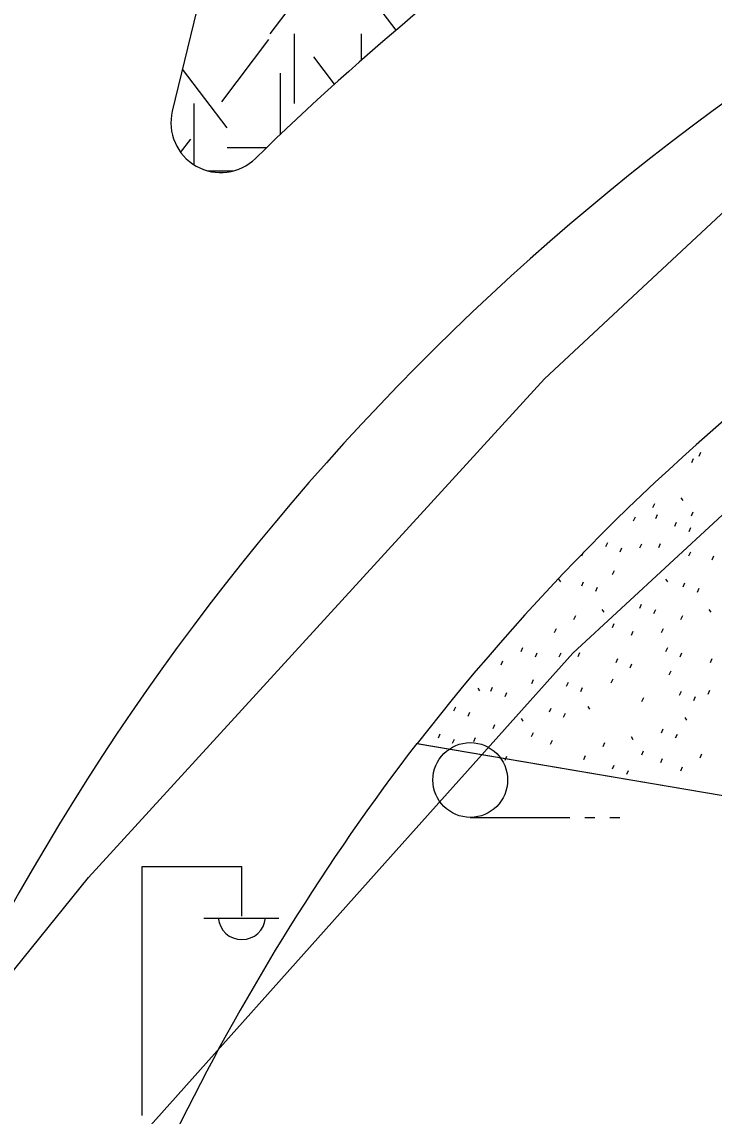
# Model space of a CAD drawing. Extents: x 419677 to 421689, y 4450851 to 4452923.
# Drawn here: x 420200.78 to 420214.67, y 4451942.32 to 4451964.28 of the extents above; entities that cross this region are included whole.
import ezdxf

# ---------------------------------------------------------------- set-up
doc = ezdxf.new("R2010")
doc.units = 0
for name, color, linetype in [('_TASARIM', 7, 'Continuous'), ('AA_HH', 7, 'Continuous'), ('AA_TARAMA-TİCARET', 7, 'Continuous'), ('AA_YEŞİL_ALAN', 7, 'Continuous'), ('Level 41', 7, 'Continuous'), ('Level 62', 7, 'Continuous')]:
    doc.layers.add(name, color=color, linetype=linetype)

msp = doc.modelspace()

# ---------------------------------------------------------------- linework, layer by layer
at = {"layer": '_TASARIM'}
msp.add_line((420206.516, 4451973.782), (420203.797, 4451962.494), dxfattribs=at)
for centre, radius, start, end in [((420243.944, 4451922.242), 55, 115.4775, 134.3905), ((420204.769, 4451962.259), 1, 166.459, 314.3905)]:
    msp.add_arc(centre, radius, start, end, dxfattribs=at)
at = {"layer": 'AA_HH'}
for p, q in [((420209.774, 4451948.318), (420211.774, 4451948.318)), ((420212.074, 4451948.318), (420212.274, 4451948.318)), ((420212.574, 4451948.318), (420212.774, 4451948.318)), ((420203.192, 4451942.334), (420203.192, 4451947.334)), ((420203.192, 4451947.334), (420205.192, 4451947.334)), ((420205.192, 4451946.334), (420205.192, 4451947.334)), ((420204.432, 4451946.294), (420205.933, 4451946.294))]:
    msp.add_line(p, q, dxfattribs=at)
for points in [[(420234.596, 4451973.43), (420228.639, 4451970.8), (420223.376, 4451967.647), (420219.033, 4451964.362), (420211.265, 4451957.117), (420208.13, 4451953.689)], [(420234.596, 4451973.43), (420228.639, 4451970.8), (420223.376, 4451967.647), (420219.033, 4451964.362), (420211.265, 4451957.117), (420208.13, 4451953.689)], [(420222.136, 4451941.803), (420224.143, 4451958.03), (420218.619, 4451957.886), (420211.831, 4451951.612), (420208.064, 4451947.397)], [(420197.368, 4451941.23), (420202.114, 4451947.111), (420208.13, 4451953.689)], [(420197.368, 4451941.23), (420202.114, 4451947.111), (420208.13, 4451953.689)], [(420208.064, 4451947.397), (420202.849, 4451941.564), (420197.412, 4451934.131), (420192.585, 4451926.002), (420187.639, 4451916.706), (420196.799, 4451913.394)]]:
    msp.add_lwpolyline(points, dxfattribs=at)
msp.add_circle((420209.774, 4451949.068), 0.75, dxfattribs=at)
msp.add_arc((420205.193, 4451946.338), 0.474, 184.8384, 355.1464, dxfattribs=at)
at = {"layer": 'AA_TARAMA-TİCARET'}
msp.add_line((420208.7, 4451949.803), (420225.114, 4451947.01), dxfattribs=at)
msp.add_ellipse((420246.378, 4451921.847), major_axis=(47.183, 0), ratio=0.984315, start_param=2.495682, end_param=2.878535, dxfattribs=at)
at = {"layer": 'AA_YEŞİL_ALAN'}
for p, q in [((420214.366, 4451955.565), (420214.402, 4451955.645)), ((420214.216, 4451955.438), (420214.252, 4451955.518)), ((420214.001, 4451954.733), (420214.037, 4451954.68)), ((420213.44, 4451954.535), (420213.475, 4451954.615)), ((420213.052, 4451954.272), (420213.087, 4451954.352)), ((420213.496, 4451954.314), (420213.532, 4451954.394)), ((420214.211, 4451954.37), (420214.246, 4451954.45)), ((420213.878, 4451954.16), (420213.914, 4451954.24)), ((420214.163, 4451954.053), (420214.199, 4451954.133)), ((420212.496, 4451953.755), (420212.532, 4451953.835)), ((420212.014, 4451953.569), (420212.05, 4451953.649)), ((420212.781, 4451953.648), (420212.816, 4451953.728)), ((420213.179, 4451953.73), (420213.215, 4451953.81)), ((420213.558, 4451953.733), (420213.594, 4451953.813)), ((420214.161, 4451953.569), (420214.197, 4451953.649)), ((420214.626, 4451953.487), (420214.661, 4451953.567)), ((420212.631, 4451953.194), (420212.667, 4451953.274)), ((420211.547, 4451953.097), (420211.582, 4451953.044)), ((420212.01, 4451952.965), (420212.046, 4451953.045)), ((420213.693, 4451953.097), (420213.729, 4451953.044)), ((420214.046, 4451952.945), (420214.081, 4451953.025)), ((420212.295, 4451952.858), (420212.33, 4451952.938)), ((420214.33, 4451952.838), (420214.366, 4451952.918)), ((420213.175, 4451952.519), (420213.21, 4451952.599)), ((420211.854, 4451952.291), (420211.89, 4451952.371)), ((420212.416, 4451952.489), (420212.452, 4451952.436)), ((420213.459, 4451952.412), (420213.495, 4451952.492)), ((420214.001, 4451952.291), (420214.037, 4451952.371)), ((420214.563, 4451952.489), (420214.598, 4451952.436)), ((420211.467, 4451952.029), (420211.502, 4451952.109)), ((420212.625, 4451952.127), (420212.661, 4451952.207)), ((420213.613, 4451952.029), (420213.649, 4451952.109)), ((420213.008, 4451951.973), (420213.043, 4451952.053)), ((420210.795, 4451951.648), (420210.831, 4451951.728)), ((420213.701, 4451951.648), (420213.737, 4451951.728)), ((420210.394, 4451951.381), (420210.43, 4451951.461)), ((420211.08, 4451951.542), (420211.115, 4451951.622)), ((420211.559, 4451951.543), (420211.595, 4451951.623)), ((420211.937, 4451951.546), (420211.973, 4451951.626)), ((420212.699, 4451951.426), (420212.734, 4451951.506)), ((420213.986, 4451951.542), (420214.021, 4451951.622)), ((420214.592, 4451951.426), (420214.628, 4451951.506)), ((420212.983, 4451951.319), (420213.019, 4451951.399)), ((420213.766, 4451951.178), (420213.802, 4451951.258)), ((420211.011, 4451951.007), (420211.046, 4451951.087)), ((420211.706, 4451950.95), (420211.742, 4451951.03)), ((420212.602, 4451951.017), (420212.638, 4451951.097)), ((420209.926, 4451950.91), (420209.962, 4451950.857)), ((420210.187, 4451950.849), (420210.223, 4451950.929)), ((420210.472, 4451950.742), (420210.508, 4451950.822)), ((420211.991, 4451950.843), (420212.027, 4451950.923)), ((420213.975, 4451950.768), (420214.01, 4451950.848)), ((420214.546, 4451950.794), (420214.582, 4451950.874)), ((420212.134, 4451950.546), (420212.169, 4451950.492)), ((420213.218, 4451950.642), (420213.254, 4451950.722)), ((420214.259, 4451950.661), (420214.295, 4451950.741)), ((420209.448, 4451950.454), (420209.484, 4451950.534)), ((420209.733, 4451950.347), (420209.769, 4451950.427)), ((420211.362, 4451950.433), (420211.398, 4451950.513)), ((420211.647, 4451950.327), (420211.682, 4451950.407)), ((420214.078, 4451950.323), (420214.114, 4451950.269)), ((420210.234, 4451950.104), (420210.27, 4451950.184)), ((420210.796, 4451950.302), (420210.831, 4451950.249)), ((420213.61, 4451950.018), (420213.646, 4451950.098)), ((420209.134, 4451949.917), (420209.17, 4451949.997)), ((420209.419, 4451949.81), (420209.455, 4451949.89)), ((420209.846, 4451949.841), (420209.882, 4451949.921)), ((420211.005, 4451949.939), (420211.041, 4451950.019)), ((420213.003, 4451949.938), (420213.039, 4451949.884)), ((420213.895, 4451949.911), (420213.93, 4451949.991)), ((420208.711, 4451949.801), (420225.114, 4451947.01)), ((420211.387, 4451949.785), (420211.423, 4451949.865)), ((420212.442, 4451949.739), (420212.477, 4451949.819)), ((420210.476, 4451949.468), (420210.511, 4451949.548)), ((420212.054, 4451949.477), (420212.089, 4451949.557)), ((420213.213, 4451949.575), (420213.248, 4451949.655)), ((420213.595, 4451949.421), (420213.63, 4451949.501)), ((420214.386, 4451949.516), (420214.421, 4451949.596)), ((420212.628, 4451949.289), (420212.663, 4451949.369)), ((420212.913, 4451949.182), (420212.948, 4451949.262)), ((420213.998, 4451949.254), (420214.034, 4451949.334))]:
    msp.add_line(p, q, dxfattribs=at)
msp.add_lwpolyline([(420208.711, 4451949.801), (420220.2, 4451947.846), (420221.402, 4451956.082), (420226.336, 4451955.566), (420227.54, 4451963.997)], dxfattribs=at)
msp.add_arc((420244.27, 4451922.223), 45, 111.8254, 142.2044, dxfattribs=at)
at = {"layer": 'Level 41'}
for p, q in [((420208.286, 4451964.118), (420207.541, 4451965.1)), ((420205.76, 4451964.044), (420206.297, 4451964.75)), ((420204.788, 4451962.681), (420205.737, 4451963.931)), ((420206.241, 4451964.044), (420206.241, 4451962.646)), ((420207.584, 4451964.044), (420207.584, 4451963.509)), ((420207.584, 4451964.044), (420207.584, 4451963.509)), ((420207.05, 4451963.033), (420206.636, 4451963.579)), ((420207.584, 4451963.53), (420207.607, 4451963.53)), ((420204.895, 4451962.155), (420203.999, 4451963.333)), ((420205.959, 4451963.256), (420205.959, 4451962.019)), ((420204.227, 4451962.646), (420204.227, 4451961.419)), ((420203.965, 4451961.665), (420204.168, 4451961.932)), ((420204.898, 4451961.762), (420205.692, 4451961.762)), ((420204.517, 4451961.292), (420205.021, 4451961.292))]:
    msp.add_line(p, q, dxfattribs=at)
at = {"layer": 'Level 62'}
msp.add_arc((420244.27, 4451922.223), 50, 86.5224, 164.9279, dxfattribs=at)
msp.add_open_spline([(420174.141, 4451957.431), (420207.126, 4451990.277), (420233.269, 4451982.965), (420233.274, 4451982.982)], degree=2, dxfattribs=at)

doc.saveas('drawing.dxf')
